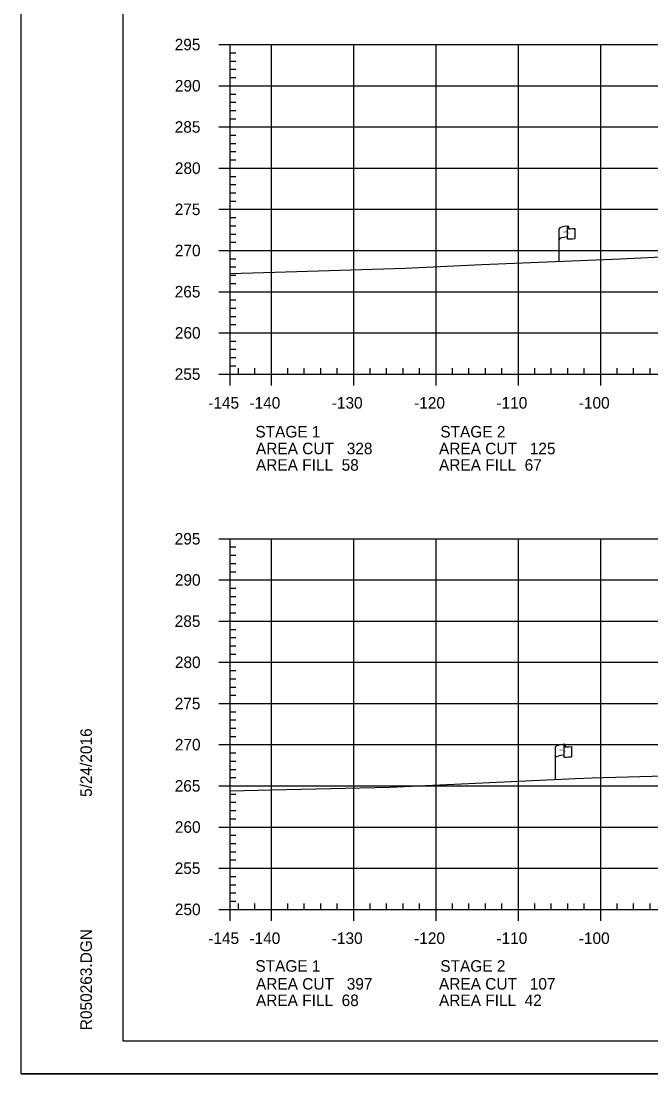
# Model space of a CAD drawing. Extents: x 1365647 to 1367999, y 387113 to 400173.
# Drawn here: x 1365723.7 to 1365800.2, y 399533 to 399660.8 of the extents above; entities that cross this region are included whole.
import ezdxf

# ---------------------------------------------------------------- set-up
doc = ezdxf.new("R2010")
doc.units = 0
for name, color, linetype in [('E_Existing ROW', 7, 'Continuous'), ('R_Axis', 7, 'Continuous'), ('R_Axis Annot', 7, 'Continuous'), ('R_Border', 7, 'Continuous'), ('R_Exist Surface', 7, 'Continuous'), ('R_Grid', 7, 'Continuous'), ('R_No Plot', 7, 'Continuous')]:
    doc.layers.add(name, color=color, linetype=linetype)

msp = doc.modelspace()

# ---------------------------------------------------------------- linework, layer by layer
at = {"layer": 'E_Existing ROW'}
for p, q in [((1365790.02, 399635.71), (1365790.02, 399635.69)), ((1365790.02, 399635.69), (1365790.02, 399634.47)), ((1365790.19, 399635.86), (1365790.19, 399635.62)), ((1365790.96, 399635.67), (1365790.96, 399634.43)), ((1365789.03, 399631.66), (1365789.03, 399635.61)), ((1365788.6, 399568.75), (1365788.6, 399572.7)), ((1365789.6, 399572.79), (1365789.6, 399572.78)), ((1365789.6, 399572.78), (1365789.6, 399571.55)), ((1365789.76, 399572.95), (1365789.76, 399572.71)), ((1365790.53, 399572.75), (1365790.53, 399571.51))]:
    msp.add_line(p, q, dxfattribs=at)
for centre, radius, start, end in [((1365790.1, 399635.71), 0.078, 88.6458, 274.2828), ((1365790.11, 399635.86), 0.0783, 263.0712, 93.9564), ((1365790.1, 399634.47), 0.0783, 180, 273.9564), ((1365789.68, 399572.95), 0.0783, 263.0712, 93.9564), ((1365789.67, 399572.79), 0.078, 88.6458, 274.2828), ((1365789.67, 399571.55), 0.0783, 180, 273.9564)]:
    msp.add_arc(centre, radius, start, end, dxfattribs=at)
for centre, major_axis, ratio, start_param, end_param in [((1365790.61, 399635.66), (-1.58, -0.04), 0.19887, 5.030368, 6.283185), ((1365791.32, 399635.77), (-1.23, -0.13), 0.052933, 0.159456, 1.268315), ((1365790.6, 399634.34), (-1.58, -0.04), 0.19887, 5.083035, 6.194897), ((1365791.32, 399634.53), (-1.23, -0.13), 0.052933, 0.159456, 1.268315), ((1365790.18, 399572.74), (-1.58, -0.04), 0.19887, 5.030368, 6.283185), ((1365790.89, 399572.86), (-1.23, -0.13), 0.052933, 0.159456, 1.268315), ((1365790.18, 399571.42), (-1.58, -0.04), 0.19887, 5.083035, 6.194897), ((1365790.89, 399571.62), (-1.23, -0.13), 0.052933, 0.159456, 1.268315)]:
    msp.add_ellipse(centre, major_axis=major_axis, ratio=ratio, start_param=start_param, end_param=end_param, dxfattribs=at)
at = {"layer": 'R_Axis'}
for p, q in [((1365747.69, 399657.98), (1365749.09, 399657.98)), ((1365749.09, 399617.98), (1365749.09, 399657.98)), ((1365749.09, 399656.98), (1365749.79, 399656.98)), ((1365749.09, 399655.98), (1365749.79, 399655.98)), ((1365749.09, 399654.98), (1365749.79, 399654.98)), ((1365749.09, 399653.98), (1365749.79, 399653.98)), ((1365747.69, 399652.98), (1365749.09, 399652.98)), ((1365749.09, 399651.98), (1365749.79, 399651.98)), ((1365749.09, 399650.98), (1365749.79, 399650.98)), ((1365749.09, 399649.98), (1365749.79, 399649.98)), ((1365749.09, 399648.98), (1365749.79, 399648.98)), ((1365747.69, 399647.98), (1365749.09, 399647.98)), ((1365749.09, 399646.98), (1365749.79, 399646.98)), ((1365749.09, 399645.98), (1365749.79, 399645.98)), ((1365749.09, 399644.98), (1365749.79, 399644.98)), ((1365749.09, 399643.98), (1365749.79, 399643.98)), ((1365747.69, 399642.98), (1365749.09, 399642.98)), ((1365749.09, 399641.98), (1365749.79, 399641.98)), ((1365749.09, 399640.98), (1365749.79, 399640.98)), ((1365749.09, 399639.98), (1365749.79, 399639.98)), ((1365749.09, 399638.98), (1365749.79, 399638.98)), ((1365747.69, 399637.98), (1365749.09, 399637.98)), ((1365749.09, 399636.98), (1365749.79, 399636.98)), ((1365749.09, 399635.98), (1365749.79, 399635.98)), ((1365749.09, 399634.98), (1365749.79, 399634.98)), ((1365749.09, 399633.98), (1365749.79, 399633.98)), ((1365747.69, 399632.98), (1365749.09, 399632.98)), ((1365749.09, 399631.98), (1365749.79, 399631.98)), ((1365749.09, 399630.98), (1365749.79, 399630.98)), ((1365749.09, 399629.98), (1365749.79, 399629.98)), ((1365747.69, 399627.98), (1365749.09, 399627.98)), ((1365749.09, 399628.98), (1365749.79, 399628.98)), ((1365749.09, 399626.98), (1365749.79, 399626.98)), ((1365749.09, 399625.98), (1365749.79, 399625.98)), ((1365749.09, 399624.98), (1365749.79, 399624.98)), ((1365747.69, 399622.98), (1365749.09, 399622.98)), ((1365749.09, 399623.98), (1365749.79, 399623.98)), ((1365749.09, 399621.98), (1365749.79, 399621.98)), ((1365749.09, 399620.98), (1365749.79, 399620.98)), ((1365749.09, 399619.98), (1365749.79, 399619.98)), ((1365747.69, 399617.98), (1365749.09, 399617.98)), ((1365749.09, 399618.98), (1365749.79, 399618.98)), ((1365749.09, 399617.98), (1365749.09, 399618.68)), ((1365749.09, 399617.98), (1366039.09, 399617.98)), ((1365749.09, 399616.58), (1365749.09, 399617.98)), ((1365750.09, 399617.98), (1365750.09, 399618.68)), ((1365752.09, 399617.98), (1365752.09, 399618.68)), ((1365754.09, 399616.58), (1365754.09, 399617.98)), ((1365756.09, 399617.98), (1365756.09, 399618.68)), ((1365758.09, 399617.98), (1365758.09, 399618.68)), ((1365760.09, 399617.98), (1365760.09, 399618.68)), ((1365762.09, 399617.98), (1365762.09, 399618.68)), ((1365764.09, 399616.58), (1365764.09, 399617.98)), ((1365766.09, 399617.98), (1365766.09, 399618.68)), ((1365768.09, 399617.98), (1365768.09, 399618.68)), ((1365770.09, 399617.98), (1365770.09, 399618.68)), ((1365772.09, 399617.98), (1365772.09, 399618.68)), ((1365774.09, 399616.58), (1365774.09, 399617.98)), ((1365776.09, 399617.98), (1365776.09, 399618.68)), ((1365778.09, 399617.98), (1365778.09, 399618.68)), ((1365780.09, 399617.98), (1365780.09, 399618.68)), ((1365782.09, 399617.98), (1365782.09, 399618.68)), ((1365784.09, 399616.58), (1365784.09, 399617.98)), ((1365786.09, 399617.98), (1365786.09, 399618.68)), ((1365788.09, 399617.98), (1365788.09, 399618.68)), ((1365790.09, 399617.98), (1365790.09, 399618.68)), ((1365792.09, 399617.98), (1365792.09, 399618.68)), ((1365794.09, 399616.58), (1365794.09, 399617.98)), ((1365796.09, 399617.98), (1365796.09, 399618.68)), ((1365798.09, 399617.98), (1365798.09, 399618.68)), ((1365800.09, 399617.98), (1365800.09, 399618.68)), ((1365747.69, 399597.98), (1365749.09, 399597.98)), ((1365749.09, 399552.98), (1365749.09, 399597.98)), ((1365749.09, 399596.98), (1365749.79, 399596.98)), ((1365749.09, 399595.98), (1365749.79, 399595.98)), ((1365749.09, 399594.98), (1365749.79, 399594.98)), ((1365749.09, 399593.98), (1365749.79, 399593.98)), ((1365747.69, 399592.98), (1365749.09, 399592.98)), ((1365749.09, 399591.98), (1365749.79, 399591.98)), ((1365749.09, 399590.98), (1365749.79, 399590.98)), ((1365749.09, 399589.98), (1365749.79, 399589.98)), ((1365749.09, 399588.98), (1365749.79, 399588.98)), ((1365747.69, 399587.98), (1365749.09, 399587.98)), ((1365749.09, 399586.98), (1365749.79, 399586.98)), ((1365749.09, 399585.98), (1365749.79, 399585.98)), ((1365749.09, 399584.98), (1365749.79, 399584.98)), ((1365749.09, 399583.98), (1365749.79, 399583.98)), ((1365747.69, 399582.98), (1365749.09, 399582.98)), ((1365749.09, 399581.98), (1365749.79, 399581.98)), ((1365749.09, 399580.98), (1365749.79, 399580.98)), ((1365749.09, 399579.98), (1365749.79, 399579.98)), ((1365749.09, 399578.98), (1365749.79, 399578.98)), ((1365747.69, 399577.98), (1365749.09, 399577.98)), ((1365749.09, 399576.98), (1365749.79, 399576.98)), ((1365749.09, 399575.98), (1365749.79, 399575.98)), ((1365749.09, 399574.98), (1365749.79, 399574.98)), ((1365749.09, 399573.98), (1365749.79, 399573.98)), ((1365747.69, 399572.98), (1365749.09, 399572.98)), ((1365749.09, 399571.98), (1365749.79, 399571.98)), ((1365749.09, 399570.98), (1365749.79, 399570.98)), ((1365749.09, 399569.98), (1365749.79, 399569.98)), ((1365747.69, 399567.98), (1365749.09, 399567.98)), ((1365749.09, 399568.98), (1365749.79, 399568.98)), ((1365749.09, 399566.98), (1365749.79, 399566.98)), ((1365749.09, 399565.98), (1365749.79, 399565.98)), ((1365749.09, 399564.98), (1365749.79, 399564.98)), ((1365747.69, 399562.98), (1365749.09, 399562.98)), ((1365749.09, 399563.98), (1365749.79, 399563.98)), ((1365749.09, 399561.98), (1365749.79, 399561.98)), ((1365749.09, 399560.98), (1365749.79, 399560.98)), ((1365749.09, 399559.98), (1365749.79, 399559.98)), ((1365749.09, 399558.98), (1365749.79, 399558.98)), ((1365747.69, 399557.98), (1365749.09, 399557.98)), ((1365749.09, 399556.98), (1365749.79, 399556.98)), ((1365749.09, 399555.98), (1365749.79, 399555.98)), ((1365749.09, 399554.98), (1365749.79, 399554.98)), ((1365749.09, 399553.98), (1365749.79, 399553.98)), ((1365747.69, 399552.98), (1365749.09, 399552.98)), ((1365749.09, 399552.98), (1365749.09, 399553.68)), ((1365749.09, 399552.98), (1366039.09, 399552.98)), ((1365749.09, 399551.58), (1365749.09, 399552.98)), ((1365750.09, 399552.98), (1365750.09, 399553.68)), ((1365752.09, 399552.98), (1365752.09, 399553.68)), ((1365754.09, 399551.58), (1365754.09, 399552.98)), ((1365756.09, 399552.98), (1365756.09, 399553.68)), ((1365758.09, 399552.98), (1365758.09, 399553.68)), ((1365760.09, 399552.98), (1365760.09, 399553.68)), ((1365762.09, 399552.98), (1365762.09, 399553.68)), ((1365764.09, 399551.58), (1365764.09, 399552.98)), ((1365766.09, 399552.98), (1365766.09, 399553.68)), ((1365768.09, 399552.98), (1365768.09, 399553.68)), ((1365770.09, 399552.98), (1365770.09, 399553.68)), ((1365772.09, 399552.98), (1365772.09, 399553.68)), ((1365774.09, 399551.58), (1365774.09, 399552.98)), ((1365776.09, 399552.98), (1365776.09, 399553.68)), ((1365778.09, 399552.98), (1365778.09, 399553.68)), ((1365780.09, 399552.98), (1365780.09, 399553.68)), ((1365782.09, 399552.98), (1365782.09, 399553.68)), ((1365784.09, 399551.58), (1365784.09, 399552.98)), ((1365786.09, 399552.98), (1365786.09, 399553.68)), ((1365788.09, 399552.98), (1365788.09, 399553.68)), ((1365790.09, 399552.98), (1365790.09, 399553.68)), ((1365792.09, 399552.98), (1365792.09, 399553.68)), ((1365794.09, 399551.58), (1365794.09, 399552.98)), ((1365796.09, 399552.98), (1365796.09, 399553.68)), ((1365798.09, 399552.98), (1365798.09, 399553.68)), ((1365800.09, 399552.98), (1365800.09, 399553.68))]:
    msp.add_line(p, q, dxfattribs=at)
at = {"layer": 'R_Border'}
for p, q in [((1365736.09, 399536.98), (1365736.09, 399742.44)), ((1365736.09, 399536.98), (1365736.09, 399536.98)), ((1366052.27, 399536.98), (1365736.09, 399536.98))]:
    msp.add_line(p, q, dxfattribs=at)
at = {"layer": 'R_Exist Surface'}
for points in [[(1365749.09, 399630.18), (1365755.83, 399630.39), (1365770.36, 399630.83), (1365779.64, 399631.27), (1365796.48, 399631.98), (1365814.69, 399632.86), (1365821.98, 399633.19), (1365823.84, 399633.12), (1365830.14, 399633.11), (1365837.94, 399632.63), (1365839.95, 399632.49), (1365844.17, 399631.16), (1365849.93, 399629.58), (1365857.13, 399632.09), (1365860.29, 399633.27), (1365861.32, 399633.57), (1365866.51, 399635.24), (1365867.59, 399635.57), (1365870.51, 399636.49), (1365872.04, 399636.54), (1365874.34, 399636.78), (1365877.52, 399637)], [(1365749.09, 399567.37), (1365755.9, 399567.53), (1365768.48, 399567.81), (1365791.03, 399568.86), (1365793.06, 399568.95), (1365794.41, 399568.98), (1365820.95, 399569.72), (1365821.48, 399569.72), (1365833.44, 399569.63), (1365833.95, 399569.57), (1365838.33, 399569.1), (1365840.06, 399568.11), (1365844.57, 399566.09), (1365852.76, 399569.63), (1365855.33, 399570.62), (1365856.52, 399570.83), (1365863.47, 399572.3), (1365865.21, 399572.72), (1365868.35, 399573.27), (1365869.71, 399573.37), (1365872.46, 399573.52), (1365876.31, 399573.82), (1365878.06, 399573.96)]]:
    msp.add_lwpolyline(points, dxfattribs=at)
at = {"layer": 'R_Grid'}
for p, q in [((1365749.09, 399657.98), (1366039.09, 399657.98)), ((1365749.09, 399617.98), (1365749.09, 399657.98)), ((1365754.09, 399617.98), (1365754.09, 399657.98)), ((1365764.09, 399617.98), (1365764.09, 399657.98)), ((1365774.09, 399617.98), (1365774.09, 399657.98)), ((1365784.09, 399617.98), (1365784.09, 399657.98)), ((1365794.09, 399617.98), (1365794.09, 399657.98)), ((1365749.09, 399652.98), (1366039.09, 399652.98)), ((1365749.09, 399647.98), (1366039.09, 399647.98)), ((1365749.09, 399642.98), (1366039.09, 399642.98)), ((1365749.09, 399637.98), (1366039.09, 399637.98)), ((1365749.09, 399632.98), (1366039.09, 399632.98)), ((1365749.09, 399627.98), (1366039.09, 399627.98)), ((1365749.09, 399622.98), (1366039.09, 399622.98)), ((1365749.09, 399617.98), (1366039.09, 399617.98)), ((1365749.09, 399597.98), (1366039.09, 399597.98)), ((1365749.09, 399552.98), (1365749.09, 399597.98)), ((1365754.09, 399552.98), (1365754.09, 399597.98)), ((1365764.09, 399552.98), (1365764.09, 399597.98)), ((1365774.09, 399552.98), (1365774.09, 399597.98)), ((1365784.09, 399552.98), (1365784.09, 399597.98)), ((1365794.09, 399552.98), (1365794.09, 399597.98)), ((1365749.09, 399592.98), (1366039.09, 399592.98)), ((1365749.09, 399587.98), (1366039.09, 399587.98)), ((1365749.09, 399582.98), (1366039.09, 399582.98)), ((1365749.09, 399577.98), (1366039.09, 399577.98)), ((1365749.09, 399572.98), (1366039.09, 399572.98)), ((1365749.09, 399567.98), (1366039.09, 399567.98)), ((1365749.09, 399562.98), (1366039.09, 399562.98)), ((1365749.09, 399557.98), (1366039.09, 399557.98)), ((1365749.09, 399552.98), (1366039.09, 399552.98))]:
    msp.add_line(p, q, dxfattribs=at)
at = {"layer": 'R_No Plot'}
msp.add_line((1365723.69, 399533), (1366057.03, 399533), dxfattribs=at)
msp.add_lwpolyline([(1365723.69, 399746.34), (1366057.03, 399746.34), (1366057.03, 399533), (1365723.69, 399533)], close=True, dxfattribs=at)

# ---------------------------------------------------------------- texts
at = {"layer": 'E_Existing ROW'}
for s, height, rotation, p in [('R ', 0.2, 9.9884, (1365789.55, 399635.11)), (' O', 0.2, 9.9884, (1365789.69, 399635.16)), ('W', 0.2, 351.1788, (1365790.02, 399634.99)), ('DWB 11-9-07', 0.001, 90, (1365790.19, 399635.62)), ('DWB 11-9-07', 0.001, 5.0717, (1365790.95, 399634.43)), ('DWB 11-9-07', 0.001, 90, (1365789.03, 399631.66)), ('R ', 0.2, 9.9884, (1365789.12, 399572.2)), (' O', 0.2, 9.9884, (1365789.26, 399572.24)), ('W', 0.2, 351.1788, (1365789.59, 399572.07)), ('DWB 11-9-07', 0.001, 90, (1365789.76, 399572.71)), ('DWB 11-9-07', 0.001, 5.0717, (1365790.52, 399571.51)), ('DWB 11-9-07', 0.001, 90, (1365788.6, 399568.75))]:
    msp.add_text(s, height=height, rotation=rotation, dxfattribs=at).set_placement(p)
at = {"layer": 'R_Axis Annot'}
for s, p in [('295', (1365742.35, 399657.28)), ('290', (1365742.37, 399652.28)), ('285', (1365742.35, 399647.28)), ('280', (1365742.37, 399642.28)), ('275', (1365742.35, 399637.28)), ('270', (1365742.37, 399632.28)), ('265', (1365742.35, 399627.28)), ('260', (1365742.37, 399622.28)), ('255', (1365742.35, 399617.28)), ('-140', (1365751.43, 399613.78)), ('-130', (1365761.43, 399613.78)), ('-120', (1365771.43, 399613.78)), ('-110', (1365781.43, 399613.78)), ('-100', (1365791.43, 399613.78)), ('-145', (1365746.42, 399613.78)), ('STAGE 1', (1365752.15, 399610.28)), ('STAGE 2', (1365774.61, 399610.28)), ('AREA CUT   328', (1365752.22, 399608.24)), ('AREA CUT   125', (1365774.45, 399608.24)), ('AREA FILL  58', (1365752.22, 399606.24)), ('AREA FILL  67', (1365774.45, 399606.24)), ('295', (1365742.35, 399597.28)), ('290', (1365742.37, 399592.28)), ('285', (1365742.35, 399587.28)), ('280', (1365742.37, 399582.28)), ('275', (1365742.35, 399577.28)), ('270', (1365742.37, 399572.28)), ('265', (1365742.35, 399567.28)), ('260', (1365742.37, 399562.28)), ('255', (1365742.35, 399557.28)), ('250', (1365742.37, 399552.28)), ('-145', (1365746.42, 399548.78)), ('-140', (1365751.43, 399548.78)), ('-130', (1365761.43, 399548.78)), ('-120', (1365771.43, 399548.78)), ('-110', (1365781.43, 399548.78)), ('-100', (1365791.43, 399548.78)), ('STAGE 1', (1365752.15, 399545.41)), ('STAGE 2', (1365774.61, 399545.41)), ('AREA CUT   397', (1365752.22, 399543.24)), ('AREA CUT   107', (1365774.45, 399543.24)), ('AREA FILL  68', (1365752.22, 399541.24)), ('AREA FILL  42', (1365774.45, 399541.24))]:
    msp.add_text(s, height=1.4, dxfattribs=at).set_placement(p)
at = {"layer": 'R_Border'}
for s, p in [('5/24/2016', (1365732.29, 399566.63)), ('R050263.DGN', (1365732.29, 399538.31))]:
    msp.add_text(s, height=1.4, rotation=90, dxfattribs=at).set_placement(p)

doc.saveas('drawing.dxf')
